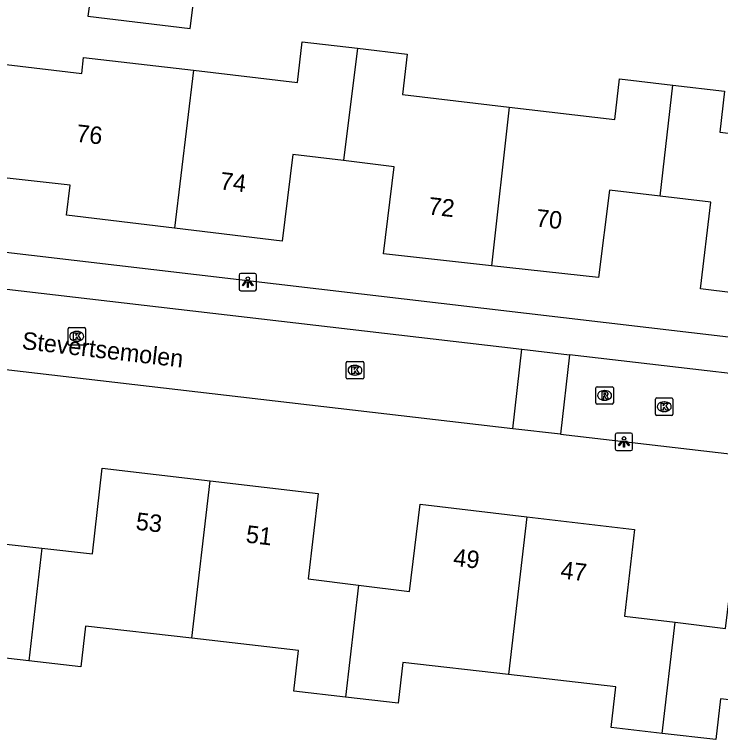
# Model space of a CAD drawing. Extents: x 161243 to 161752, y 384138 to 384885.
# Drawn here: x 161407.09 to 161447.56, y 384327.84 to 384369.39 of the extents above; entities that cross this region are included whole.
import ezdxf

# ---------------------------------------------------------------- set-up
doc = ezdxf.new("R2010")
doc.units = 0
for name, color, linetype in [('IMGEO_Kolk', 7, 'Continuous'), ('IMGEO_Lichtpunt', 7, 'Continuous'), ('IMGEO_Openbare_ruimte_label', 7, 'Continuous'), ('IMGEO_Pand', 7, 'Continuous'), ('IMGEO_Pand_nummerreeks', 7, 'Continuous'), ('IMGEO_Rijbaan_lokaal_open', 7, 'Continuous'), ('IMGEO_Rioolput', 7, 'Continuous'), ('IMGEO_Voetpad_open', 7, 'Continuous')]:
    doc.layers.add(name, color=color, linetype=linetype)

msp = doc.modelspace()

# ---------------------------------------------------------------- linework, layer by layer
at = {"layer": 'IMGEO_Kolk'}
for p, q in [((161410.153, 384350.522), (161410.153, 384351.374)), ((161410.228, 384351.448), (161411.08, 384351.448)), ((161411.154, 384351.374), (161411.154, 384350.522)), ((161410.641, 384351.228), (161410.666, 384351.228)), ((161410.664, 384350.668), (161410.639, 384350.668)), ((161411.08, 384350.448), (161410.228, 384350.448)), ((161426.105, 384348.579), (161426.105, 384349.431)), ((161426.18, 384349.505), (161427.032, 384349.505)), ((161426.593, 384349.285), (161426.618, 384349.285)), ((161427.106, 384349.431), (161427.106, 384348.579)), ((161427.032, 384348.505), (161426.18, 384348.505)), ((161426.616, 384348.725), (161426.591, 384348.725)), ((161443.833, 384346.488), (161443.833, 384347.34)), ((161443.908, 384347.414), (161444.76, 384347.414)), ((161444.321, 384347.194), (161444.346, 384347.194)), ((161444.834, 384347.34), (161444.834, 384346.488)), ((161444.76, 384346.414), (161443.908, 384346.414)), ((161444.344, 384346.634), (161444.319, 384346.634))]:
    msp.add_line(p, q, dxfattribs=at)
for points in [[(161410.153, 384350.522), (161410.153, 384351.374)], [(161410.228, 384351.448), (161411.08, 384351.448)], [(161411.154, 384351.374), (161411.154, 384350.522)], [(161410.474, 384351.148), (161410.597, 384351.148), (161410.597, 384350.997), (161410.727, 384351.148), (161410.891, 384351.148), (161410.745, 384350.997), (161410.898, 384350.748), (161410.746, 384350.748), (161410.661, 384350.912), (161410.597, 384350.845), (161410.597, 384350.748), (161410.474, 384350.748), (161410.474, 384351.148)], [(161411.08, 384350.448), (161410.228, 384350.448)], [(161426.105, 384348.579), (161426.105, 384349.431)], [(161426.18, 384349.505), (161427.032, 384349.505)], [(161427.106, 384349.431), (161427.106, 384348.579)], [(161426.426, 384349.205), (161426.549, 384349.205), (161426.549, 384349.054), (161426.679, 384349.205), (161426.843, 384349.205), (161426.697, 384349.054), (161426.85, 384348.805), (161426.698, 384348.805), (161426.613, 384348.969), (161426.549, 384348.902), (161426.549, 384348.805), (161426.426, 384348.805), (161426.426, 384349.205)], [(161427.032, 384348.505), (161426.18, 384348.505)], [(161443.833, 384346.488), (161443.833, 384347.34)], [(161443.908, 384347.414), (161444.76, 384347.414)], [(161444.834, 384347.34), (161444.834, 384346.488)], [(161444.154, 384347.114), (161444.277, 384347.114), (161444.277, 384346.963), (161444.407, 384347.114), (161444.571, 384347.114), (161444.425, 384346.963), (161444.578, 384346.714), (161444.426, 384346.714), (161444.341, 384346.878), (161444.277, 384346.811), (161444.277, 384346.714), (161444.154, 384346.714), (161444.154, 384347.114)], [(161444.76, 384346.414), (161443.908, 384346.414)]]:
    msp.add_lwpolyline(points, dxfattribs=at)
for centre, start, end in [((161410.23, 384351.372), 91.552, 178.448), ((161410.23, 384351.372), 91.552, 178.448), ((161411.078, 384351.372), 1.552, 88.448), ((161411.078, 384351.372), 1.552, 88.448), ((161410.23, 384350.524), 181.552, 268.448), ((161410.23, 384350.524), 181.552, 268.448), ((161411.078, 384350.524), 271.552, 358.448), ((161411.078, 384350.524), 271.552, 358.448), ((161426.182, 384349.429), 91.552, 178.448), ((161426.182, 384349.429), 91.552, 178.448), ((161427.03, 384349.429), 1.552, 88.448), ((161427.03, 384349.429), 1.552, 88.448), ((161426.182, 384348.581), 181.552, 268.448), ((161426.182, 384348.581), 181.552, 268.448), ((161427.03, 384348.581), 271.552, 358.448), ((161427.03, 384348.581), 271.552, 358.448), ((161443.91, 384347.338), 91.552, 178.448), ((161443.91, 384347.338), 91.552, 178.448), ((161444.758, 384347.338), 1.552, 88.448), ((161444.758, 384347.338), 1.552, 88.448), ((161443.91, 384346.49), 181.552, 268.448), ((161443.91, 384346.49), 181.552, 268.448), ((161444.758, 384346.49), 271.552, 358.448), ((161444.758, 384346.49), 271.552, 358.448)]:
    msp.add_arc(centre, 0.0765, start, end, dxfattribs=at)
for centre, major_axis, ratio, start_param, end_param in [((161410.64, 384350.948), (-0.387, 0.002), 0.722429, 4.712389, 7.853982), ((161410.665, 384350.948), (-0.39, 0.002), 0.717154, 1.570796, 4.712389), ((161426.592, 384349.005), (-0.387, 0.002), 0.722429, 4.712389, 7.853982), ((161426.617, 384349.005), (-0.39, 0.002), 0.717154, 1.570796, 4.712389), ((161444.32, 384346.914), (-0.387, 0.002), 0.722429, 4.712389, 7.853982), ((161444.345, 384346.914), (-0.39, 0.002), 0.717154, 1.570796, 4.712389)]:
    msp.add_ellipse(centre, major_axis=major_axis, ratio=ratio, start_param=start_param, end_param=end_param, dxfattribs=at)
at = {"layer": 'IMGEO_Lichtpunt'}
for p, q in [((161419.96, 384354.461), (161419.96, 384353.654)), ((161419.96, 384354.461), (161419.96, 384353.654)), ((161420.862, 384354.556), (161420.054, 384354.556)), ((161420.862, 384354.556), (161420.054, 384354.556)), ((161420.956, 384353.654), (161420.956, 384354.461)), ((161420.956, 384353.654), (161420.956, 384354.461)), ((161420.054, 384353.56), (161420.862, 384353.56)), ((161420.054, 384353.56), (161420.862, 384353.56)), ((161441.526, 384345.304), (161441.526, 384344.497)), ((161441.526, 384345.304), (161441.526, 384344.497)), ((161442.428, 384345.399), (161441.62, 384345.399)), ((161442.428, 384345.399), (161441.62, 384345.399)), ((161442.522, 384344.497), (161442.522, 384345.304)), ((161442.522, 384344.497), (161442.522, 384345.304)), ((161441.62, 384344.403), (161442.428, 384344.403)), ((161441.62, 384344.403), (161442.428, 384344.403))]:
    msp.add_line(p, q, dxfattribs=at)
for points in [[(161420.334, 384354.125), (161420.373, 384354.097), (161420.185, 384353.835), (161420.147, 384353.862), (161420.334, 384354.125)], [(161420.436, 384354.077), (161420.483, 384354.077), (161420.483, 384353.755), (161420.436, 384353.755), (161420.436, 384354.077)], [(161420.546, 384354.097), (161420.584, 384354.124), (161420.771, 384353.862), (161420.732, 384353.834), (161420.546, 384354.097)], [(161441.9, 384344.968), (161441.939, 384344.94), (161441.751, 384344.678), (161441.713, 384344.705), (161441.9, 384344.968)], [(161442.002, 384344.92), (161442.049, 384344.92), (161442.049, 384344.598), (161442.002, 384344.598), (161442.002, 384344.92)], [(161442.112, 384344.94), (161442.15, 384344.967), (161442.337, 384344.705), (161442.298, 384344.677), (161442.112, 384344.94)]]:
    msp.add_lwpolyline(points, dxfattribs=at)
for centre in [(161420.459, 384354.259), (161442.025, 384345.102)]:
    msp.add_circle(centre, 0.0994, dxfattribs=at)
for centre, start, end in [((161420.054, 384354.461), 90, 180), ((161420.054, 384354.461), 90, 180), ((161420.862, 384354.461), 0, 90), ((161420.862, 384354.461), 0, 90), ((161420.054, 384353.654), 180, 270), ((161420.054, 384353.654), 180, 270), ((161420.862, 384353.654), 270, 0), ((161420.862, 384353.654), 270, 360), ((161441.62, 384345.304), 90, 180), ((161441.62, 384345.304), 90, 180), ((161442.428, 384345.304), 0, 90), ((161442.428, 384345.304), 0, 90), ((161441.62, 384344.497), 180, 270), ((161441.62, 384344.497), 180, 270), ((161442.428, 384344.497), 270, 0), ((161442.428, 384344.497), 270, 360)]:
    msp.add_arc(centre, 0.0946, start, end, dxfattribs=at)
at = {"layer": 'IMGEO_Pand'}
for points in [[(161417.35, 384366.195), (161423.302, 384365.497), (161423.576, 384367.831), (161426.756, 384367.458)], [(161426.756, 384367.458), (161425.952, 384361.017)], [(161426.756, 384367.458), (161429.595, 384367.125), (161429.323, 384364.801), (161435.447, 384364.083)], [(161406.611, 384366.529), (161410.938, 384366.021), (161411.046, 384366.935), (161417.35, 384366.195)], [(161417.35, 384366.195), (161416.255, 384357.153)], [(161435.447, 384364.083), (161441.5, 384363.373), (161441.774, 384365.707), (161444.836, 384365.348)], [(161444.102, 384358.98), (161444.836, 384365.348)], [(161444.836, 384365.348), (161447.793, 384365.001), (161447.518, 384362.658), (161453.697, 384361.933)], [(161435.447, 384364.083), (161434.437, 384354.996)], [(161425.952, 384361.017), (161423.051, 384361.378), (161422.432, 384356.406), (161416.255, 384357.153)], [(161434.437, 384354.996), (161428.239, 384355.685), (161428.857, 384360.656), (161425.952, 384361.017)], [(161416.255, 384357.153), (161410.075, 384357.9), (161410.278, 384359.606), (161405.794, 384360.109)], [(161444.102, 384358.98), (161441.194, 384359.316), (161440.559, 384354.315), (161434.437, 384354.996)], [(161452.591, 384352.91), (161446.419, 384353.667), (161447.01, 384358.643), (161444.102, 384358.98)], [(161400.164, 384344.828), (161406.328, 384344.133), (161405.748, 384339.132), (161408.659, 384338.804)], [(161408.659, 384338.804), (161411.549, 384338.479), (161412.108, 384343.396), (161418.308, 384342.672)], [(161417.254, 384333.645), (161418.308, 384342.672)], [(161418.308, 384342.672), (161424.503, 384341.949), (161423.925, 384337.049), (161426.807, 384336.692)], [(161426.807, 384336.692), (161429.727, 384336.331), (161430.333, 384341.322), (161436.46, 384340.603)], [(161436.46, 384340.603), (161435.407, 384331.567)], [(161436.46, 384340.603), (161442.63, 384339.878), (161442.059, 384334.91), (161444.953, 384334.559)], [(161444.953, 384334.559), (161447.848, 384334.208), (161448.464, 384339.19), (161454.606, 384338.469)], [(161408.659, 384338.804), (161407.906, 384332.349)], [(161426.807, 384336.692), (161426.059, 384330.272)], [(161407.906, 384332.349), (161404.896, 384332.694), (161405.163, 384335.028), (161399.102, 384335.722)], [(161417.254, 384333.645), (161411.165, 384334.342), (161410.897, 384332.007), (161407.906, 384332.349)], [(161444.211, 384328.195), (161444.953, 384334.559)], [(161426.059, 384330.272), (161423.099, 384330.611), (161423.366, 384332.945), (161417.254, 384333.645)], [(161435.407, 384331.567), (161429.348, 384332.261), (161429.08, 384329.926), (161426.059, 384330.272)], [(161444.211, 384328.195), (161441.292, 384328.529), (161441.559, 384330.863), (161435.407, 384331.567)], [(161453.559, 384329.49), (161447.561, 384330.177), (161447.293, 384327.842), (161444.211, 384328.195)]]:
    msp.add_lwpolyline(points, dxfattribs=at)
at = {"layer": 'IMGEO_Rijbaan_lokaal_open'}
for points in [[(161412.329, 384376.563), (161411.294, 384369.299), (161417.156, 384368.588), (161419.263, 384385.217), (161419.853, 384385.142)], [(161391.7, 384355.381), (161436.178, 384350.21)], [(161435.648, 384345.655), (161391.147, 384350.82)], [(161435.648, 384345.655), (161436.178, 384350.21)], [(161436.178, 384350.21), (161438.91, 384349.892)], [(161438.91, 384349.892), (161438.38, 384345.338)], [(161490.204, 384343.929), (161438.91, 384349.892)], [(161438.38, 384345.338), (161435.648, 384345.655)], [(161438.38, 384345.338), (161464.362, 384342.323)]]:
    msp.add_lwpolyline(points, dxfattribs=at)
at = {"layer": 'IMGEO_Rioolput'}
for p, q in [((161440.492, 384348.062), (161441.344, 384348.062)), ((161440.417, 384347.136), (161440.417, 384347.988)), ((161440.905, 384347.842), (161440.93, 384347.842)), ((161441.418, 384347.988), (161441.418, 384347.136)), ((161440.928, 384347.282), (161440.903, 384347.282)), ((161441.344, 384347.062), (161440.492, 384347.062))]:
    msp.add_line(p, q, dxfattribs=at)
for points in [[(161440.492, 384348.062), (161441.344, 384348.062)], [(161440.417, 384347.136), (161440.417, 384347.988)], [(161441.006, 384347.76), (161440.754, 384347.762), (161440.754, 384347.362)], [(161440.932, 384347.681), (161440.878, 384347.681), (161440.878, 384347.6)], [(161440.878, 384347.6), (161440.93, 384347.6)], [(161441.418, 384347.988), (161441.418, 384347.136)], [(161440.754, 384347.362), (161440.878, 384347.362), (161440.878, 384347.524), (161440.889, 384347.524)], [(161440.936, 384347.495), (161441.007, 384347.362), (161441.147, 384347.362), (161441.082, 384347.488)], [(161441.344, 384347.062), (161440.492, 384347.062)]]:
    msp.add_lwpolyline(points, dxfattribs=at)
for centre, radius, start, end in [((161440.494, 384347.986), 0.0765, 91.552, 178.448), ((161440.494, 384347.986), 0.0765, 91.552, 178.448), ((161441.342, 384347.986), 0.0765, 1.552, 88.448), ((161441.342, 384347.986), 0.0765, 1.552, 88.448), ((161440.914, 384347.789), 0.19, 274.7715, 282.9687), ((161440.938, 384347.585), 0.0964, 77.0061, 93.1865), ((161440.952, 384347.642), 0.0378, 276.6634, 79.6772), ((161441.005, 384347.65), 0.109, 350.3612, 89.416), ((161441.003, 384347.65), 0.112, 277.5842, 350.9817), ((161440.888, 384347.471), 0.0533, 26.0293, 88.6989), ((161440.987, 384347.435), 0.108, 29.5134, 73.7905), ((161440.494, 384347.138), 0.0765, 181.552, 268.448), ((161440.494, 384347.138), 0.0765, 181.552, 268.448), ((161441.342, 384347.138), 0.0765, 271.552, 358.448), ((161441.342, 384347.138), 0.0765, 271.552, 358.448)]:
    msp.add_arc(centre, radius, start, end, dxfattribs=at)
for centre, major_axis, ratio, start_param, end_param in [((161440.904, 384347.562), (-0.387, 0.002), 0.722429, 4.712389, 7.853982), ((161440.929, 384347.562), (-0.39, 0.002), 0.717154, 1.570796, 4.712389)]:
    msp.add_ellipse(centre, major_axis=major_axis, ratio=ratio, start_param=start_param, end_param=end_param, dxfattribs=at)
at = {"layer": 'IMGEO_Voetpad_open'}
msp.add_lwpolyline([(161490.429, 384345.932), (161394.009, 384357.23)], dxfattribs=at)

# ---------------------------------------------------------------- texts
at = {"layer": 'IMGEO_Openbare_ruimte_label'}
msp.add_text('Stevertsemolen', height=1, rotation=353.394, dxfattribs=at).set_placement((161407.472, 384350.227))
at = {"layer": 'IMGEO_Pand_nummerreeks'}
for s, rotation, p in [('76', 353.5959, (161410.591, 384362.107)), ('74', 353.1046, (161418.826, 384359.38)), ('72', 353.6547, (161430.774, 384357.939)), ('70', 353.6547, (161436.94, 384357.254)), ('53', 353.3414, (161414.005, 384339.872)), ('51', 353.3414, (161420.315, 384339.135)), ('49', 353.3026, (161432.204, 384337.8)), ('47', 353.3026, (161438.353, 384337.078))]:
    msp.add_text(s, height=1, rotation=rotation, dxfattribs=at).set_placement(p)

doc.saveas('drawing.dxf')
